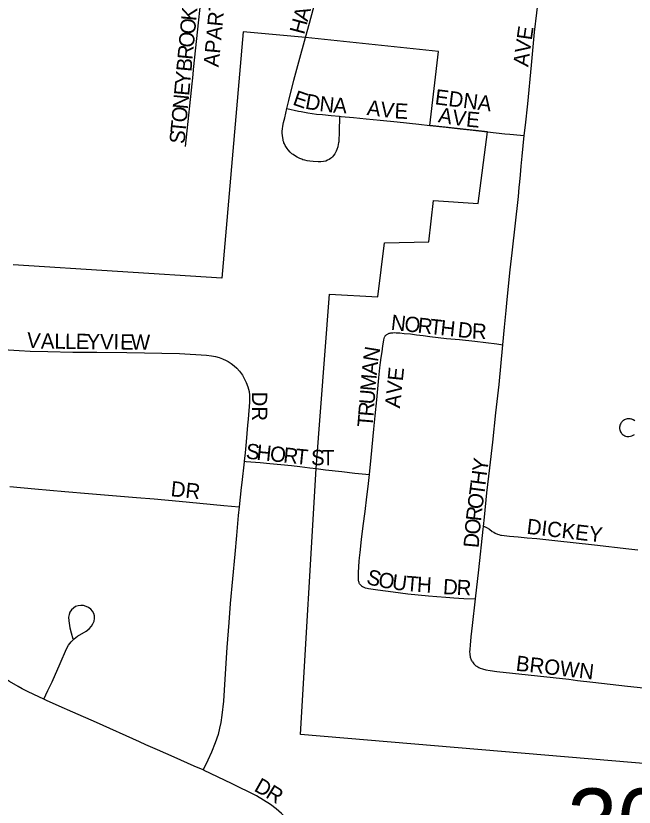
# Model space of a CAD drawing. Extents: x 1410790 to 1770854, y 448063 to 770588.
# Drawn here: x 1536156 to 1538182, y 653140 to 655734 of the extents above; entities that cross this region are included whole.
import ezdxf

# ---------------------------------------------------------------- set-up
doc = ezdxf.new("R2010")
doc.units = 0
for name, color, linetype in [('GM_X_City_Street', 7, 'Continuous'), ('GM_X_City_Street_Text', 7, 'Continuous'), ('GM_X_Corporation', 7, 'Continuous'), ('GM_X_Section_Text', 7, 'Continuous'), ('GM_X_Township_Road', 7, 'Continuous'), ('GM_X_Township_Subdivision', 7, 'Continuous'), ('GM_X_Township_Subdivision_Text', 7, 'Continuous')]:
    doc.layers.add(name, color=color, linetype=linetype)

msp = doc.modelspace()

# ---------------------------------------------------------------- linework, layer by layer
at = {"layer": 'GM_X_City_Street'}
for points in [[(1536711.5, 655304.9), (1536736.8, 655541.5), (1536738.5, 655557.3), (1536775.9, 655914.6), (1536777.7, 655930.9)], [(1537821.8, 655341.7), (1537825.9, 655375), (1537833.9, 655445.7), (1537846.1, 655571.6), (1537855.7, 655680.2), (1537870.5, 655808.3), (1537871.8, 655819.1)], [(1537105.5, 655662.2), (1537118.5, 655709.6), (1537130.2, 655754.6), (1537140.7, 655793), (1537146.3, 655814.1)], [(1537511.9, 655374.2), (1537565.5, 655368.3), (1537612.1, 655363.5), (1537644.7, 655359.9), (1537701.6, 655353.2), (1537758.2, 655347.2), (1537774.1, 655345.7), (1537809.8, 655342.7), (1537821.8, 655341.7)], [(1537751.2, 654655.7), (1537756.6, 654712.9), (1537762.6, 654768), (1537766.2, 654803.8), (1537776.2, 654901.5), (1537781.7, 654956.9), (1537802.7, 655141.4), (1537805.3, 655170.7), (1537807.1, 655189.9), (1537809.2, 655212.1), (1537811.8, 655240.9), (1537814.8, 655273.3), (1537821.8, 655341.7)], [(1537314.2, 654229.9), (1537320.2, 654285.9), (1537329, 654378.4), (1537333.6, 654421.9), (1537339.1, 654474.7), (1537345.5, 654547), (1537348.7, 654579.9), (1537350.6, 654597.8), (1537352.8, 654613.8), (1537356, 654632.7), (1537358.5, 654652.3), (1537360.3, 654664), (1537361.7, 654671.7), (1537363, 654676.3), (1537364.2, 654680.1), (1537364.9, 654682), (1537365.8, 654683.7), (1537366.5, 654684.8), (1537367.4, 654685.9), (1537368.6, 654687.1), (1537370, 654688.3), (1537371.5, 654689.3)], [(1537371.5, 654689.3), (1537373.4, 654690.4), (1537375.4, 654691.3), (1537377.4, 654692.2), (1537379.1, 654692.9), (1537381.1, 654693.5), (1537382.8, 654693.8), (1537384.4, 654694.1), (1537385.9, 654694.3), (1537387.9, 654694.6), (1537390.9, 654694.9), (1537395.1, 654695.1), (1537402.4, 654695), (1537404.9, 654694.9), (1537414.1, 654694.1), (1537428, 654692.7), (1537448.9, 654690.8), (1537468.5, 654688.4), (1537490.9, 654685.4), (1537512.3, 654682.8), (1537567.3, 654676.3), (1537609.4, 654672.2), (1537659.5, 654666.9), (1537731.7, 654658.1), (1537751.2, 654655.7)], [(1537688.6, 654060.1), (1537691.5, 654089.9), (1537699.6, 654170.2), (1537708.6, 654251.5), (1537719.1, 654335.7), (1537729.1, 654432.6), (1537739.2, 654524.9), (1537751.2, 654655.7)], [(1538184.1, 654405.9), (1538178.3, 654409.4), (1538174.7, 654411), (1538172, 654411.8), (1538168.4, 654412.6), (1538165.2, 654413), (1538162.6, 654413), (1538159, 654412.5), (1538156.2, 654411.9), (1538152.4, 654410.6), (1538150.3, 654409.6), (1538147.1, 654407.5), (1538144.6, 654405.6), (1538142, 654403), (1538140.3, 654401), (1538138.2, 654397.9), (1538136.8, 654395.1), (1538135.5, 654391.9), (1538134.7, 654388.5), (1538134.2, 654385.7), (1538134.1, 654381.8), (1538134.2, 654380.1), (1538134.5, 654377.9), (1538134.9, 654376.2), (1538135.9, 654373), (1538137.3, 654370), (1538139.1, 654367.2), (1538141.4, 654364.4), (1538143.1, 654362.6), (1538146.4, 654359.9), (1538148.5, 654358.6), (1538151.5, 654357), (1538154.1, 654356.1), (1538157.9, 654355.1), (1538160.7, 654354.7), (1538164.2, 654354.7), (1538169.9, 654355.5), (1538174.1, 654356.7), (1538179, 654358.7), (1538183, 654360.7)], [(1537140.4, 654249.4), (1537170.1, 654245.9), (1537224.6, 654239.5), (1537266.4, 654234.9), (1537303.1, 654231), (1537314.2, 654229.9)], [(1537285.6, 653868), (1537283.6, 653870.5), (1537282.4, 653872.2), (1537281.3, 653874.3), (1537280.5, 653876.2), (1537279.6, 653879.1), (1537279.2, 653881), (1537278.7, 653884.6), (1537278.4, 653887.8), (1537278.2, 653893.2), (1537278.4, 653899.1), (1537278.7, 653908.9), (1537281.2, 653946.1), (1537282.1, 653956.4), (1537283.9, 653974), (1537288.9, 654017.2), (1537294.3, 654062), (1537300, 654108.6), (1537306, 654157.3), (1537309.9, 654190.3), (1537314.2, 654229.9)], [(1537661.6, 653822.5), (1537672.7, 653917.9), (1537687.7, 654051.2), (1537688.6, 654060.1)], [(1537688.6, 654060.1), (1537692, 654059.5), (1537693.6, 654058.9), (1537695.6, 654058), (1537697.9, 654056.6), (1537707.4, 654050.5), (1537717, 654043.7), (1537722, 654040.6), (1537726.8, 654037.8), (1537734.5, 654034.4), (1537739, 654032.9), (1537743.5, 654031.7), (1537747.2, 654030.9), (1537755.9, 654029.6), (1537774, 654028.1), (1537802.2, 654025.4), (1537831.2, 654022.8), (1537863.3, 654020.1), (1537922.2, 654014.2), (1538052.4, 653999.7), (1538164.6, 653986.5), (1538193.6, 653983.2)], [(1537285.6, 653868), (1537288, 653865.6), (1537291.4, 653863.1), (1537294.4, 653861.5), (1537298.2, 653859.8), (1537300.3, 653859.1), (1537307.4, 653857.5), (1537311.7, 653856.7), (1537341.7, 653852.4), (1537392.6, 653845.7), (1537440.4, 653839.3), (1537507.7, 653831.9), (1537535.8, 653830), (1537565, 653827.8), (1537591.6, 653825.5), (1537624.3, 653823.3), (1537661.6, 653822.5)], [(1537651, 653618.1), (1537649.1, 653621.7), (1537647.7, 653624.9), (1537646.9, 653627.4), (1537646.2, 653630.4), (1537645.6, 653633.7), (1537644.7, 653638.7), (1537644.2, 653642.9), (1537643.9, 653647.9), (1537644.2, 653657.2), (1537645.2, 653670.3), (1537647.5, 653698.2), (1537652.3, 653734.6), (1537661.6, 653822.5)], [(1537651, 653618.1), (1537652.4, 653615.5), (1537654.2, 653612.7), (1537657.1, 653609), (1537660.1, 653605.8), (1537663.3, 653603.2), (1537666.2, 653601.4), (1537669.7, 653599.3), (1537673.3, 653597.5), (1537677.7, 653595.5), (1537685, 653593.1), (1537696, 653590.1), (1537710.4, 653587.7), (1537732, 653584.2), (1537968, 653559), (1537996.1, 653555.3), (1538046.2, 653549.3), (1538160.6, 653536), (1538232.8, 653528.1)]]:
    msp.add_lwpolyline(points, dxfattribs=at)
at = {"layer": 'GM_X_Corporation'}
msp.add_lwpolyline([(1538548.1, 653254.1), (1537088.7, 653377.4), (1537140.4, 654249.4), (1537183.8, 654821.7), (1537342.1, 654812.9), (1537364.3, 654989.2), (1537508.7, 654992.9), (1537524.5, 655127.9), (1537671.3, 655118.1), (1537701.5, 655353.2), (1537511.9, 655374.3), (1537540.9, 655617.2), (1537105.5, 655662.2), (1536900.6, 655681.3), (1536831.3, 654873.7), (1536146.6, 654917.2)], dxfattribs=at)
at = {"layer": 'GM_X_Township_Road'}
for points in [[(1537043.9, 655429.8), (1537050.5, 655456.2), (1537066.9, 655522.5), (1537083.7, 655583.2), (1537105.5, 655662.2)], [(1537216.9, 655404.5), (1537216.2, 655394.9), (1537215.9, 655385.6), (1537215.4, 655373.3), (1537215.5, 655364.3), (1537215.1, 655354.2), (1537215, 655342.2), (1537214.7, 655333.9), (1537214.1, 655326), (1537213.7, 655320.8), (1537213.2, 655317.4), (1537212.5, 655312.6), (1537210.8, 655304.8), (1537208.1, 655295.7), (1537205.6, 655289.8), (1537201.1, 655281.3), (1537197.3, 655276), (1537193.5, 655271.5), (1537190.5, 655268.6), (1537186.9, 655265.6), (1537183, 655263.2), (1537177.5, 655260.1), (1537171.5, 655257.8), (1537163.8, 655256), (1537154.8, 655254.9), (1537146.4, 655254.6), (1537129.9, 655255.7), (1537119.4, 655257.2), (1537110.2, 655258.8), (1537103.2, 655260.3), (1537096.8, 655262.2), (1537093.3, 655263.3), (1537086.7, 655266), (1537077.8, 655270.3), (1537068.5, 655275.7), (1537064.2, 655278.7), (1537060.6, 655281.6), (1537058.1, 655283.9), (1537054.9, 655287), (1537048.6, 655294.2), (1537044.8, 655299), (1537042.4, 655302.4), (1537038.7, 655308.4), (1537036.9, 655311.8), (1537035.8, 655314), (1537034.5, 655317), (1537033.5, 655319.5), (1537032.2, 655324.1), (1537031.3, 655328.1), (1537030.3, 655333.6), (1537029.3, 655341.8), (1537028.9, 655349.4), (1537028.9, 655356.1), (1537029.5, 655363.6), (1537030.7, 655371.7), (1537033, 655383.5), (1537036.8, 655399.7), (1537043.9, 655429.8)]]:
    msp.add_lwpolyline(points, dxfattribs=at)
at = {"layer": 'GM_X_Township_Subdivision'}
for points in [[(1537043.9, 655429.8), (1537082.1, 655421.3), (1537091.1, 655419.6), (1537113, 655415.5), (1537141.4, 655411.9), (1537160.5, 655409.9), (1537189.4, 655407.1), (1537216.9, 655404.5)], [(1537216.9, 655404.5), (1537221.9, 655404), (1537262.3, 655400.5), (1537304.3, 655396.4), (1537349.6, 655392.2), (1537405.3, 655385.9), (1537476, 655378.3), (1537511.9, 655374.2)], [(1536078.9, 654642.1), (1536166.8, 654636.5), (1536202.6, 654634.6), (1536261.1, 654632.9), (1536342.6, 654631.5), (1536421.2, 654630.8), (1536519.3, 654630.2), (1536692, 654626.4), (1536780.9, 654621.5), (1536796.9, 654619.6), (1536809.7, 654617.4), (1536822.2, 654613.6), (1536833.4, 654609.3), (1536844.7, 654604), (1536852.1, 654600.4), (1536861.1, 654594.1), (1536871.5, 654586.5), (1536879.5, 654578.5), (1536888.5, 654568.4), (1536898.6, 654555.5), (1536904.5, 654545.1), (1536910.8, 654531.9), (1536915.6, 654517), (1536920.2, 654502.4), (1536921.9, 654490.6), (1536921.7, 654467.1), (1536917.1, 654411.8), (1536915.5, 654392.3), (1536910.1, 654336.8), (1536906.8, 654301), (1536903.7, 654273.3)], [(1536903.7, 654273.3), (1536903.5, 654271.6), (1536896.4, 654203.4), (1536894.5, 654187.1), (1536887.5, 654124.1)], [(1536903.7, 654273.3), (1536910.2, 654272.7), (1536956.9, 654269.1), (1536987.7, 654266.2), (1537023.8, 654263), (1537058.7, 654259.8), (1537086.1, 654256.7), (1537119, 654252.5), (1537140.4, 654249.4)], [(1536136.3, 654190.4), (1536217.9, 654182.8), (1536316, 654174.7), (1536394.2, 654167.5), (1536550.9, 654154.8), (1536609.5, 654150.1), (1536690.9, 654142.8), (1536759.2, 654136.4), (1536837.6, 654128.9), (1536887.5, 654124.1)], [(1536247.6, 653493.2), (1536214.3, 653508.4), (1536193.7, 653518.2), (1536176.6, 653527.2), (1536163.1, 653535), (1536135.3, 653551.5), (1536108.5, 653569.5), (1536096, 653578.9), (1536091, 653582.7), (1536080.8, 653590.6), (1536026.9, 653633.2), (1535906.6, 653729.8), (1535863.1, 653764.7), (1535809.2, 653807.5), (1535760.5, 653846.5), (1535687.3, 653906.9), (1535620.3, 653964.6), (1535581.8, 653999.8), (1535559.2, 654023.2), (1535518.2, 654069.8), (1535486.1, 654106.9), (1535441.8, 654159.7), (1535433.5, 654169)], [(1536887.5, 654124.1), (1536884.4, 654095.8), (1536878.8, 654030.5), (1536873.2, 653968.8), (1536865.6, 653888), (1536858.5, 653806.8), (1536853.6, 653745.1), (1536847.3, 653663.5), (1536841.1, 653558.7), (1536836, 653486.8), (1536831.1, 653441.4), (1536827.3, 653417.6), (1536823.4, 653398.3), (1536818.5, 653377.8), (1536809.3, 653350.1), (1536797.1, 653320), (1536784.7, 653293.6), (1536769.6, 653261.5)], [(1536247.6, 653493.2), (1536261, 653521.7), (1536274.7, 653550.9), (1536301.4, 653610.6), (1536322.3, 653659), (1536328.7, 653670.9), (1536336.8, 653682), (1536346.6, 653691.8), (1536357.9, 653699.6), (1536385.9, 653716.4), (1536395.7, 653724.2), (1536403.8, 653733.2), (1536408.6, 653740.7), (1536412, 653748.9), (1536413.5, 653757.6), (1536413.2, 653766.3), (1536411, 653774.6), (1536407, 653782.3), (1536401.2, 653788.7), (1536394.1, 653793.9), (1536386, 653797.9), (1536377.4, 653800.4), (1536368.7, 653801.2), (1536360.1, 653800), (1536351.9, 653797), (1536344.4, 653792.3), (1536338, 653786.3), (1536333.2, 653779.1), (1536330.2, 653770.9), (1536328.9, 653762.1), (1536329.5, 653750), (1536332.8, 653727.3), (1536337, 653710.6), (1536342.9, 653691)], [(1536769.6, 653261.5), (1536740.5, 653274.5), (1536674.3, 653303.4), (1536620.5, 653327), (1536581.9, 653344.1), (1536561.4, 653353.2), (1536420.6, 653416.9), (1536342.8, 653450.9), (1536297.8, 653470.6), (1536255.9, 653489.4), (1536247.6, 653493.2)], [(1537158.5, 652852), (1537154.4, 652872.8), (1537150.2, 652893.9), (1537145.4, 652911.3), (1537140, 652927.9), (1537134, 652946.6), (1537121.1, 652980.1), (1537109.2, 653007.6), (1537092.5, 653036.3), (1537073.9, 653063.8), (1537051.4, 653092.5), (1537026.1, 653118.9), (1537008.6, 653134.3), (1536989.9, 653148.2), (1536967.4, 653162.4), (1536944.2, 653176.3), (1536862.1, 653216.6), (1536773.5, 653259.8), (1536769.6, 653261.5)]]:
    msp.add_lwpolyline(points, dxfattribs=at)

# ---------------------------------------------------------------- texts
at = {"layer": 'GM_X_City_Street_Text'}
for s, rotation, p in [('APARTMEN', 84.7376, (1536820.5, 655564.1)), ('K', 84.5612, (1536746.9, 655715.4)), ('A', 75.1138, (1537111.7, 655712.9)), ('O', 84.5612, (1536742.7, 655671.6)), ('H', 75.1101, (1537100.4, 655670.3)), ('E', 81.8718, (1537846.3, 655652.1)), ('O', 84.5612, (1536738.5, 655627.8)), ('V', 81.907, (1537840.1, 655608.5)), ('R', 84.565, (1536734.8, 655588.4)), ('A', 82.9454, (1537834.7, 655565.1)), ('B', 84.5528, (1536731, 655549)), ('Y', 84.5612, (1536726.8, 655505.1)), ('E', 84.566, (1536723.5, 655470.1)), ('EDNA', 352.6913, (1537527.1, 655444.1)), ('N', 84.5503, (1536719.3, 655426.3)), ('O', 84.5612, (1536715.1, 655382.5)), ('A', 349.6052, (1537537.8, 655385.6)), ('V', 352.0379, (1537583.4, 655377.3)), ('E', 354.885, (1537629.7, 655370.9)), ('T', 84.566, (1536711.8, 655347.4)), ('S', 84.5558, (1536708.5, 655312.4)), ('N', 353.7805, (1537383.3, 654704.9)), ('O', 353.8074, (1537427.1, 654700.1)), ('R', 353.7952, (1537470.8, 654695.3)), ('T', 353.7865, (1537510.2, 654691.1)), ('H', 353.7805, (1537545.2, 654687.3)), ('D', 353.7805, (1537602.1, 654681.1)), ('R', 357.4393, (1537649.3, 654676)), ('N', 80.7928, (1537342.5, 654597.6)), ('A', 84.5938, (1537338.5, 654554.7)), ('AVE', 84.0979, (1537414.5, 654446.1)), ('M', 85.2965, (1537334.2, 654502.2)), ('U', 85.291, (1537330.6, 654458.4)), ('R', 85.294, (1537327.3, 654418.9)), ('T', 85.2953, (1537324.5, 654383.8)), ('Y', 82.4032, (1537700.5, 654236.4)), ('H', 82.4032, (1537694.7, 654192.8)), ('T', 82.4108, (1537690.1, 654157.9)), ('O', 82.4494, (1537684.3, 654114.3)), ('R', 83.4412, (1537679.8, 654075.2)), ('O', 84.9223, (1537675.9, 654031.7)), ('DICKEY', 353.2877, (1537827.9, 654036)), ('D', 84.9985, (1537672.1, 653987.9)), ('S', 344.3998, (1537301.6, 653872.9)), ('O', 350.0697, (1537340.8, 653862.2)), ('U', 352.6496, (1537386.5, 653854.2)), ('T', 355.2533, (1537432.7, 653848.4)), ('H', 356.7615, (1537469.2, 653845.3)), ('D', 356.5886, (1537554.5, 653838.1)), ('R', 357.6133, (1537599.4, 653835.4)), ('BROWN', 353.4175, (1537792.5, 653587.3))]:
    msp.add_text(s, height=50, rotation=rotation, dxfattribs=at).set_placement(p)
at = {"layer": 'GM_X_Section_Text'}
msp.add_text('30', height=221, rotation=0, dxfattribs=at).set_placement((1537963.1, 652979.8))
at = {"layer": 'GM_X_Township_Subdivision_Text'}
for s, rotation, p in [('E', 340.9343, (1537060.3, 655443.4)), ('D', 349.8023, (1537101.7, 655429.8)), ('N', 353.9093, (1537148.9, 655421.4)), ('A', 356.1365, (1537194.8, 655416.6)), ('A', 352.9224, (1537304.4, 655408.8)), ('V', 352.9431, (1537348, 655403.4)), ('E', 357.0305, (1537395.6, 655397.7)), ('V', 354.9223, (1536189.8, 654647.1)), ('A', 359.2045, (1536237.7, 654643)), ('L', 359.3611, (1536281.8, 654642.4)), ('L', 359.3611, (1536317, 654642)), ('E', 359.3611, (1536352.2, 654641.6)), ('Y', 359.3621, (1536387.4, 654641.2)), ('V', 359.3791, (1536431.4, 654640.7)), ('I', 359.3442, (1536475.4, 654640.3)), ('E', 359.3679, (1536497.4, 654640)), ('W', 359.3709, (1536532.6, 654639.6)), ('DR', 270, (1536929.6, 654501.9)), ('S', 354.0882, (1536908, 654282.5)), ('H', 354.0786, (1536943, 654278.8)), ('O', 354.0882, (1536986.8, 654274.3)), ('R', 354.0813, (1537030.6, 654269.8)), ('T', 354.3499, (1537070.2, 654265.7)), ('S', 359.0279, (1537122.9, 654261.2)), ('T', 359.9639, (1537159, 654260.5)), ('DR', 353.9826, (1536661.6, 654159.3)), ('D', 330.5208, (1536933.5, 653194.6)), ('R', 328.5532, (1536971.4, 653173.2))]:
    msp.add_text(s, height=50, rotation=rotation, dxfattribs=at).set_placement(p)

doc.saveas('drawing.dxf')
